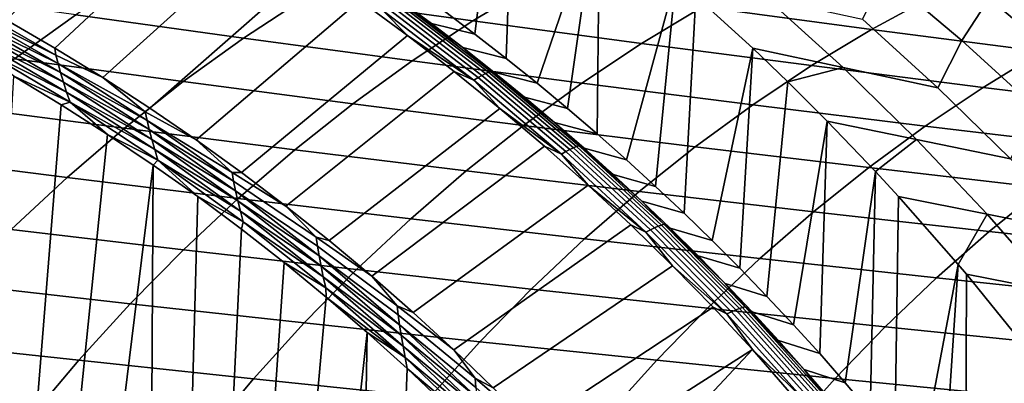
# Model space of a CAD drawing. Header units: metres. Extents: x -240 to 45, y -77 to 27.
# Tile 319 of 656: x -208.13 to -200.08, y 12.84 to 15.81. Entities that reach past the tile are written whole.
import ezdxf

# ---------------------------------------------------------------- set-up
doc = ezdxf.new("R2010")
doc.units = ezdxf.units.M
doc.layers.add('solid_102011X2', color=7, linetype='CONTINUOUS')

msp = doc.modelspace()

# ---------------------------------------------------------------- linework, layer by layer
at = {"layer": 'solid_102011X2'}
for points in [[(-204.407272, 15.694367, 272.254333), (-204.666916, 15.88958, 272.319061), (-204.207748, 17.307531, 272.20459)], [(-204.407272, 15.694367, 272.254333), (-204.207748, 17.307531, 272.20459), (-204.092224, 17.22201, 272.175781), (-204.151138, 15.495337, 272.19046)], [(-204.151138, 15.495337, 272.19046), (-204.092224, 17.22201, 272.175781), (-203.41687, 16.698343, 272.007385), (-203.898773, 15.292784, 272.127533)], [(-208.242416, 15.812327, 270.269623), (-206.982803, 17.023785, 271.50882), (-206.563629, 16.773819, 271.404327), (-207.843536, 15.580073, 270.170166)], [(-207.843536, 15.580073, 270.170166), (-206.563629, 16.773819, 271.404327), (-206.151459, 16.514629, 271.301544), (-207.451385, 15.338934, 270.072388)], [(-203.650558, 15.087124, 272.065643), (-203.898773, 15.292784, 272.127533), (-203.41687, 16.698343, 272.007385)], [(-203.650558, 15.087124, 272.065643), (-203.41687, 16.698343, 272.007385), (-203.386124, 16.673491, 271.999725), (-203.40654, 14.878345, 272.004822)], [(-203.40654, 14.878345, 272.004822), (-203.386124, 16.673491, 271.999725), (-202.763184, 16.150146, 271.844391), (-203.16626, 14.666097, 271.944885)], [(-207.451385, 15.338934, 270.072388), (-206.151459, 16.514629, 271.301544), (-205.74649, 16.246433, 271.200592), (-207.066147, 15.089117, 269.976349)], [(-200.422348, 15.641504, 276.599304), (-201.05397, 16.173641, 276.771057), (-200.863266, 16.494528, 278.541107), (-200.199738, 15.987178, 278.396454)], [(-203.916656, 16.107092, 308.350616), (-205.280441, 16.301247, 306.718262), (-205.795135, 15.994116, 307.10791), (-204.42337, 15.803974, 308.737457)], [(-199.575653, 15.460685, 278.223389), (-200.199738, 15.987178, 278.396454), (-199.975266, 16.299618, 280.174683), (-199.314194, 15.796618, 280.038086)], [(-207.066147, 15.089117, 269.976349), (-205.74649, 16.246433, 271.200592), (-205.348938, 15.969424, 271.101471), (-206.688034, 14.830832, 269.88208)], [(-205.795135, 15.994116, 307.10791), (-207.160553, 16.188711, 305.476318), (-207.673019, 15.852433, 305.860901), (-206.299652, 15.662288, 307.489868)], [(-202.92923, 14.450028, 271.885803), (-203.16626, 14.666097, 271.944885), (-202.763184, 16.150146, 271.844391)], [(-202.92923, 14.450028, 271.885803), (-202.763184, 16.150146, 271.844391), (-202.598495, 16.00514, 271.803345), (-202.695511, 14.230143, 271.827545)], [(-200.662033, 16.003504, 311.226044), (-202.036713, 16.192156, 309.591339), (-202.544495, 15.917516, 309.982513), (-201.161575, 15.732285, 311.614807)], [(-200.619659, 15.256742, 274.830292), (-201.236603, 15.817369, 274.993652), (-201.05397, 16.173641, 276.771057), (-200.422348, 15.641504, 276.599304)], [(-207.673019, 15.852433, 305.860901), (-209.040634, 16.046509, 304.22699), (-209.550018, 15.680904, 304.60553), (-208.174332, 15.491684, 306.237122)], [(-202.544495, 15.917516, 309.982513), (-203.916656, 16.107092, 308.350616), (-204.42337, 15.803974, 308.737457), (-203.043243, 15.618248, 310.366699)], [(-206.688034, 14.830832, 269.88208), (-205.348938, 15.969424, 271.101471), (-204.959015, 15.683822, 271.004242), (-206.317261, 14.564297, 269.789612)], [(-204.42337, 15.803974, 308.737457), (-205.795135, 15.994116, 307.10791), (-206.299652, 15.662288, 307.489868), (-204.920074, 15.476433, 309.116669)], [(-205.160965, 15.886417, 271.097473), (-204.959015, 15.683822, 271.004242), (-205.348938, 15.969424, 271.101471)], [(-205.06781, 15.943807, 271.225464), (-205.043747, 15.954816, 271.275055), (-204.296158, 15.382236, 271.088654), (-204.32074, 15.371791, 271.039215)], [(-205.043747, 15.954816, 271.275055), (-205.023697, 15.961478, 271.327087), (-204.275787, 15.388556, 271.140625), (-204.296158, 15.382236, 271.088654)], [(-205.023788, 15.975286, 271.384796), (-204.666916, 15.88958, 272.319061), (-204.407272, 15.694367, 272.254333), (-204.763153, 15.78215, 271.319824)], [(-205.023697, 15.961478, 271.327087), (-205.023788, 15.975286, 271.384796), (-204.763153, 15.78215, 271.319824)], [(-205.023697, 15.961478, 271.327087), (-204.763153, 15.78215, 271.319824), (-204.506027, 15.585267, 271.255707)], [(-204.275787, 15.388556, 271.140625), (-205.023697, 15.961478, 271.327087), (-204.506027, 15.585267, 271.255707)], [(-202.695511, 14.230143, 271.827545), (-202.598495, 16.00514, 271.803345), (-202.132248, 15.578482, 271.687103), (-202.46553, 14.006867, 271.770203)], [(-201.393341, 15.421064, 273.247101), (-202.132248, 15.578482, 271.687103), (-202.598495, 16.00514, 271.803345), (-202.017288, 15.987288, 273.407959)], [(-200.619659, 15.256742, 274.830292), (-201.393341, 15.421064, 273.247101), (-202.017288, 15.987288, 273.407959), (-201.236603, 15.817369, 274.993652)], [(-199.275818, 15.8191, 312.859711), (-200.662033, 16.003504, 311.226044), (-201.161575, 15.732285, 311.614807), (-199.766968, 15.551168, 313.246429)], [(-199.812561, 15.086656, 276.434174), (-200.422348, 15.641504, 276.599304), (-200.199738, 15.987178, 278.396454), (-199.575653, 15.460685, 278.223389)], [(-207.83493, 15.521397, 270.1297), (-208.584885, 15.949867, 270.316681), (-208.242416, 15.812327, 270.269623), (-207.843536, 15.580073, 270.170166)], [(-208.566055, 15.883618, 270.278503), (-208.584885, 15.949867, 270.316681), (-207.83493, 15.521397, 270.1297)], [(-207.817947, 15.453369, 270.09198), (-208.566055, 15.883618, 270.278503), (-207.83493, 15.521397, 270.1297)], [(-208.543655, 15.81214, 270.244904), (-208.566055, 15.883618, 270.278503), (-207.817947, 15.453369, 270.09198)], [(-205.160965, 15.886417, 271.097473), (-205.126801, 15.909394, 271.136108), (-204.381363, 15.339149, 270.950256), (-204.416611, 15.317356, 270.911865)], [(-204.416611, 15.317356, 270.911865), (-204.959015, 15.683822, 271.004242), (-205.160965, 15.886417, 271.097473)], [(-205.126801, 15.909394, 271.136108), (-205.095612, 15.928603, 271.178955), (-204.349258, 15.357369, 270.992859), (-204.381363, 15.339149, 270.950256)], [(-205.095612, 15.928603, 271.178955), (-205.06781, 15.943807, 271.225464), (-204.32074, 15.371791, 271.039215), (-204.349258, 15.357369, 270.992859)], [(-201.161575, 15.732285, 311.614807), (-202.544495, 15.917516, 309.982513), (-203.043243, 15.618248, 310.366699), (-201.652206, 15.436717, 311.996643)], [(-207.797546, 15.379955, 270.058868), (-208.543655, 15.81214, 270.244904), (-207.817947, 15.453369, 270.09198)], [(-208.518082, 15.736357, 270.21637), (-208.543655, 15.81214, 270.244904), (-207.797546, 15.379955, 270.058868)], [(-206.299652, 15.662288, 307.489868), (-207.673019, 15.852433, 305.860901), (-208.174332, 15.491684, 306.237122), (-206.793182, 15.306257, 307.863495)], [(-203.043243, 15.618248, 310.366699), (-204.42337, 15.803974, 308.737457), (-204.920074, 15.476433, 309.116669), (-203.53215, 15.294828, 310.743317)], [(-207.774094, 15.302108, 270.030884), (-208.518082, 15.736357, 270.21637), (-207.797546, 15.379955, 270.058868)], [(-208.489746, 15.657232, 270.193298), (-208.518082, 15.736357, 270.21637), (-207.774094, 15.302108, 270.030884)], [(-204.763153, 15.78215, 271.319824), (-204.407272, 15.694367, 272.254333), (-204.151138, 15.495337, 272.19046), (-204.506027, 15.585267, 271.255707)], [(-199.766968, 15.551168, 313.246429), (-201.161575, 15.732285, 311.614807), (-201.652206, 15.436717, 311.996643), (-200.24939, 15.259157, 313.626251)], [(-207.747986, 15.220822, 270.008331), (-208.489746, 15.657232, 270.193298), (-207.774094, 15.302108, 270.030884)], [(-208.459015, 15.575734, 270.175934), (-208.489746, 15.657232, 270.193298), (-207.747986, 15.220822, 270.008331)], [(-204.920074, 15.476433, 309.116669), (-206.299652, 15.662288, 307.489868), (-206.793182, 15.306257, 307.863495), (-205.406006, 15.124953, 309.48764)], [(-206.317261, 14.564297, 269.789612), (-204.959015, 15.683822, 271.004242), (-204.576889, 15.389842, 270.908966), (-205.95401, 14.289725, 269.699066)], [(-204.416611, 15.317356, 270.911865), (-204.576889, 15.389842, 270.908966), (-204.959015, 15.683822, 271.004242)], [(-200.025711, 14.674007, 274.673553), (-200.619659, 15.256742, 274.830292), (-200.422348, 15.641504, 276.599304), (-199.812561, 15.086656, 276.434174)], [(-207.719543, 15.137093, 269.991547), (-208.178604, 15.34988, 270.102783), (-208.459015, 15.575734, 270.175934)], [(-207.719543, 15.137093, 269.991547), (-208.459015, 15.575734, 270.175934), (-207.747986, 15.220822, 270.008331)], [(-207.83493, 15.521397, 270.1297), (-207.843536, 15.580073, 270.170166), (-207.451385, 15.338934, 270.072388)], [(-204.506027, 15.585267, 271.255707), (-204.151138, 15.495337, 272.19046), (-203.898773, 15.292784, 272.127533), (-204.252457, 15.384698, 271.192474)], [(-204.275787, 15.388556, 271.140625), (-204.506027, 15.585267, 271.255707), (-204.252457, 15.384698, 271.192474)], [(-201.652206, 15.436717, 311.996643), (-203.043243, 15.618248, 310.366699), (-203.53215, 15.294828, 310.743317), (-202.133209, 15.117264, 312.371002)], [(-202.239578, 13.780491, 271.713867), (-202.46553, 14.006867, 271.770203), (-202.132248, 15.578482, 271.687103)], [(-202.239578, 13.780491, 271.713867), (-202.132248, 15.578482, 271.687103), (-201.845673, 15.303728, 271.615631), (-202.017487, 13.550801, 271.658478)], [(-201.845673, 15.303728, 271.615631), (-202.132248, 15.578482, 271.687103), (-201.393341, 15.421064, 273.247101)], [(-198.360367, 15.373929, 314.875519), (-199.766968, 15.551168, 313.246429), (-200.24939, 15.259157, 313.626251), (-198.834457, 15.085345, 315.253601)], [(-206.793182, 15.306257, 307.863495), (-208.174332, 15.491684, 306.237122), (-208.663696, 15.107029, 306.604401), (-207.274994, 14.926579, 308.228241)], [(-207.817947, 15.453369, 270.09198), (-207.83493, 15.521397, 270.1297), (-207.451385, 15.338934, 270.072388), (-207.104141, 15.058923, 269.94751)], [(-203.53215, 15.294828, 310.743317), (-204.920074, 15.476433, 309.116669), (-205.406006, 15.124953, 309.48764), (-204.010468, 14.947734, 311.111755)], [(-207.089127, 14.989149, 269.910248), (-207.817947, 15.453369, 270.09198), (-207.104141, 15.058923, 269.94751)], [(-207.797546, 15.379955, 270.058868), (-207.817947, 15.453369, 270.09198), (-207.089127, 14.989149, 269.910248)], [(-205.95401, 14.289725, 269.699066), (-204.576889, 15.389842, 270.908966), (-204.202774, 15.087703, 270.815674), (-205.598465, 14.007328, 269.610413)], [(-204.416611, 15.317356, 270.911865), (-204.202774, 15.087703, 270.815674), (-204.576889, 15.389842, 270.908966)], [(-204.296158, 15.382236, 271.088654), (-204.275787, 15.388556, 271.140625), (-203.553955, 14.781067, 270.960632), (-203.574615, 14.775106, 270.908752)], [(-204.275787, 15.388556, 271.140625), (-204.252457, 15.384698, 271.192474), (-204.002487, 15.180508, 271.130157)], [(-204.275787, 15.388556, 271.140625), (-204.002487, 15.180508, 271.130157), (-203.75618, 14.972768, 271.068726)], [(-203.553955, 14.781067, 270.960632), (-204.275787, 15.388556, 271.140625), (-203.75618, 14.972768, 271.068726)], [(-200.24939, 15.259157, 313.626251), (-201.652206, 15.436717, 311.996643), (-202.133209, 15.117264, 312.371002), (-200.722321, 14.943527, 313.998627)], [(-200.792648, 14.832471, 273.09259), (-201.524826, 14.984099, 271.535645), (-201.845673, 15.303728, 271.615631), (-201.393341, 15.421064, 273.247101)], [(-200.025711, 14.674007, 274.673553), (-200.792648, 14.832471, 273.09259), (-201.393341, 15.421064, 273.247101), (-200.619659, 15.256742, 274.830292)], [(-208.338287, 12.656238, 270.142578), (-208.178604, 15.34988, 270.102783), (-207.79248, 15.116625, 270.0065), (-208.008453, 12.432991, 270.060364)], [(-207.719543, 15.137093, 269.991547), (-207.79248, 15.116625, 270.0065), (-208.178604, 15.34988, 270.102783)], [(-207.070862, 14.913836, 269.877686), (-207.797546, 15.379955, 270.058868), (-207.089127, 14.989149, 269.910248)], [(-207.774094, 15.302108, 270.030884), (-207.797546, 15.379955, 270.058868), (-207.070862, 14.913836, 269.877686)], [(-207.104141, 15.058923, 269.94751), (-207.451385, 15.338934, 270.072388), (-207.066147, 15.089117, 269.976349)], [(-204.416611, 15.317356, 270.911865), (-204.381363, 15.339149, 270.950256), (-203.661865, 14.734483, 270.770844), (-203.698166, 14.713936, 270.732727)], [(-203.698166, 14.713936, 270.732727), (-204.202774, 15.087703, 270.815674), (-204.416611, 15.317356, 270.911865)], [(-204.381363, 15.339149, 270.950256), (-204.349258, 15.357369, 270.992859), (-203.628906, 14.751659, 270.813263), (-203.661865, 14.734483, 270.770844)], [(-204.349258, 15.357369, 270.992859), (-204.32074, 15.371791, 271.039215), (-203.599701, 14.765257, 270.859406), (-203.628906, 14.751659, 270.813263)], [(-204.32074, 15.371791, 271.039215), (-204.296158, 15.382236, 271.088654), (-203.574615, 14.775106, 270.908752), (-203.599701, 14.765257, 270.859406)], [(-204.252457, 15.384698, 271.192474), (-203.898773, 15.292784, 272.127533), (-203.650558, 15.087124, 272.065643), (-204.002487, 15.180508, 271.130157)], [(-207.049667, 14.833964, 269.85025), (-207.774094, 15.302108, 270.030884), (-207.070862, 14.913836, 269.877686)], [(-207.747986, 15.220822, 270.008331), (-207.774094, 15.302108, 270.030884), (-207.049667, 14.833964, 269.85025)], [(-205.406006, 15.124953, 309.48764), (-206.793182, 15.306257, 307.863495), (-207.274994, 14.926579, 308.228241), (-205.880417, 14.750084, 309.849823)], [(-202.133209, 15.117264, 312.371002), (-203.53215, 15.294828, 310.743317), (-204.010468, 14.947734, 311.111755), (-202.60379, 14.774399, 312.737244)], [(-202.017487, 13.550801, 271.658478), (-201.845673, 15.303728, 271.615631), (-201.524826, 14.984099, 271.535645), (-201.79953, 13.318215, 271.604126)], [(-198.834457, 15.085345, 315.253601), (-200.24939, 15.259157, 313.626251), (-200.722321, 14.943527, 313.998627), (-199.299225, 14.773405, 315.624268)], [(-207.02594, 14.75056, 269.828308), (-207.747986, 15.220822, 270.008331), (-207.049667, 14.833964, 269.85025)], [(-207.719543, 15.137093, 269.991547), (-207.747986, 15.220822, 270.008331), (-207.02594, 14.75056, 269.828308)], [(-204.002487, 15.180508, 271.130157), (-203.650558, 15.087124, 272.065643), (-203.40654, 14.878345, 272.004822), (-203.75618, 14.972768, 271.068726)], [(-207.274994, 14.926579, 308.228241), (-208.663696, 15.107029, 306.604401), (-209.140381, 14.699076, 306.962128), (-207.744354, 14.523852, 308.583557)], [(-208.008453, 12.432991, 270.060364), (-207.79248, 15.116625, 270.0065), (-207.413071, 14.874858, 269.911896), (-207.684723, 12.201042, 269.979645)], [(-207.719543, 15.137093, 269.991547), (-207.413071, 14.874858, 269.911896), (-207.79248, 15.116625, 270.0065)], [(-206.999954, 14.66464, 269.812134), (-207.413071, 14.874858, 269.911896), (-207.719543, 15.137093, 269.991547)], [(-206.999954, 14.66464, 269.812134), (-207.719543, 15.137093, 269.991547), (-207.02594, 14.75056, 269.828308)], [(-207.104141, 15.058923, 269.94751), (-207.066147, 15.089117, 269.976349), (-206.688034, 14.830832, 269.88208)], [(-204.010468, 14.947734, 311.111755), (-205.406006, 15.124953, 309.48764), (-205.880417, 14.750084, 309.849823), (-204.477463, 14.577506, 311.471497)], [(-205.598465, 14.007328, 269.610413), (-204.202774, 15.087703, 270.815674), (-203.836853, 14.777629, 270.724457), (-205.250824, 13.717326, 269.523743)], [(-203.698166, 14.713936, 270.732727), (-203.836853, 14.777629, 270.724457), (-204.202774, 15.087703, 270.815674)], [(-200.722321, 14.943527, 313.998627), (-202.133209, 15.117264, 312.371002), (-202.60379, 14.774399, 312.737244), (-201.185043, 14.604745, 314.362946)], [(-207.089127, 14.989149, 269.910248), (-207.104141, 15.058923, 269.94751), (-206.688034, 14.830832, 269.88208), (-206.39415, 14.563128, 269.770477)], [(-206.381241, 14.49165, 269.733765), (-207.089127, 14.989149, 269.910248), (-206.39415, 14.563128, 269.770477)], [(-207.070862, 14.913836, 269.877686), (-207.089127, 14.989149, 269.910248), (-206.381241, 14.49165, 269.733765)], [(-205.880417, 14.750084, 309.849823), (-207.274994, 14.926579, 308.228241), (-207.744354, 14.523852, 308.583557), (-206.34256, 14.352416, 310.202667)], [(-206.365234, 14.41448, 269.701752), (-207.070862, 14.913836, 269.877686), (-206.381241, 14.49165, 269.733765)], [(-207.049667, 14.833964, 269.85025), (-207.070862, 14.913836, 269.877686), (-206.365234, 14.41448, 269.701752)], [(-202.60379, 14.774399, 312.737244), (-204.010468, 14.947734, 311.111755), (-204.477463, 14.577506, 311.471497), (-203.063248, 14.408653, 313.094818)], [(-203.75618, 14.972768, 271.068726), (-203.40654, 14.878345, 272.004822), (-203.16626, 14.666097, 271.944885), (-203.513596, 14.761543, 271.00824)], [(-203.553955, 14.781067, 270.960632), (-203.75618, 14.972768, 271.068726), (-203.513596, 14.761543, 271.00824)], [(-201.586044, 13.083139, 271.550903), (-201.79953, 13.318215, 271.604126), (-201.524826, 14.984099, 271.535645)], [(-201.586044, 13.083139, 271.550903), (-201.524826, 14.984099, 271.535645), (-201.129608, 14.571654, 271.437103), (-201.376923, 12.845433, 271.498779)], [(-201.129608, 14.571654, 271.437103), (-201.524826, 14.984099, 271.535645), (-200.792648, 14.832471, 273.09259)], [(-199.299225, 14.773405, 315.624268), (-200.722321, 14.943527, 313.998627), (-201.185043, 14.604745, 314.362946), (-199.753967, 14.438571, 315.986938)], [(-207.684723, 12.201042, 269.979645), (-207.413071, 14.874858, 269.911896), (-207.040588, 14.624784, 269.819031), (-207.367477, 11.960715, 269.900543)], [(-206.999954, 14.66464, 269.812134), (-207.040588, 14.624784, 269.819031), (-207.413071, 14.874858, 269.911896)], [(-206.346466, 14.33263, 269.674927), (-207.049667, 14.833964, 269.85025), (-206.365234, 14.41448, 269.701752)], [(-207.02594, 14.75056, 269.828308), (-207.049667, 14.833964, 269.85025), (-206.346466, 14.33263, 269.674927)], [(-206.39415, 14.563128, 269.770477), (-206.688034, 14.830832, 269.88208), (-206.317261, 14.564297, 269.789612)], [(-200.216034, 14.222453, 272.944733), (-200.941956, 14.368145, 271.39032), (-201.129608, 14.571654, 271.437103), (-200.792648, 14.832471, 273.09259)], [(-199.455505, 14.070107, 274.523682), (-200.216034, 14.222453, 272.944733), (-200.792648, 14.832471, 273.09259), (-200.025711, 14.674007, 274.673553)], [(-206.325272, 14.247155, 269.653625), (-207.02594, 14.75056, 269.828308), (-206.346466, 14.33263, 269.674927)], [(-206.999954, 14.66464, 269.812134), (-207.02594, 14.75056, 269.828308), (-206.325272, 14.247155, 269.653625)], [(-204.477463, 14.577506, 311.471497), (-205.880417, 14.750084, 309.849823), (-206.34256, 14.352416, 310.202667), (-204.932419, 14.184727, 311.82196)], [(-205.250824, 13.717326, 269.523743), (-203.836853, 14.777629, 270.724457), (-203.479263, 14.459837, 270.635284), (-204.911224, 13.419936, 269.439056)], [(-203.698166, 14.713936, 270.732727), (-203.479263, 14.459837, 270.635284), (-203.836853, 14.777629, 270.724457)], [(-203.661865, 14.734483, 270.770844), (-203.628906, 14.751659, 270.813263), (-202.936295, 14.112431, 270.640564), (-202.970078, 14.09635, 270.598358)], [(-203.628906, 14.751659, 270.813263), (-203.599701, 14.765257, 270.859406), (-202.906433, 14.125162, 270.686554), (-202.936295, 14.112431, 270.640564)], [(-203.599701, 14.765257, 270.859406), (-203.574615, 14.775106, 270.908752), (-202.880875, 14.134386, 270.735779), (-202.906433, 14.125162, 270.686554)], [(-203.574615, 14.775106, 270.908752), (-203.553955, 14.781067, 270.960632), (-202.859924, 14.139968, 270.787567), (-202.880875, 14.134386, 270.735779)], [(-203.553955, 14.781067, 270.960632), (-203.513596, 14.761543, 271.00824), (-203.274765, 14.546899, 270.9487)], [(-203.553955, 14.781067, 270.960632), (-203.274765, 14.546899, 270.9487), (-203.039749, 14.328903, 270.890106)], [(-202.859924, 14.139968, 270.787567), (-203.553955, 14.781067, 270.960632), (-203.039749, 14.328903, 270.890106)], [(-203.513596, 14.761543, 271.00824), (-203.16626, 14.666097, 271.944885), (-202.92923, 14.450028, 271.885803), (-203.274765, 14.546899, 270.9487)], [(-201.185043, 14.604745, 314.362946), (-202.60379, 14.774399, 312.737244), (-203.063248, 14.408653, 313.094818), (-201.63681, 14.243336, 314.718689)], [(-207.744354, 14.523852, 308.583557), (-209.140381, 14.699076, 306.962128), (-209.603638, 14.268436, 307.309784), (-208.2005, 14.098681, 308.928894)], [(-206.999954, 14.66464, 269.812134), (-206.675232, 14.366617, 269.727936), (-207.040588, 14.624784, 269.819031)], [(-206.30191, 14.159098, 269.638092), (-206.675232, 14.366617, 269.727936), (-206.999954, 14.66464, 269.812134)], [(-206.30191, 14.159098, 269.638092), (-206.999954, 14.66464, 269.812134), (-206.325272, 14.247155, 269.653625)], [(-203.698166, 14.713936, 270.732727), (-203.661865, 14.734483, 270.770844), (-202.970078, 14.09635, 270.598358), (-203.007355, 14.077113, 270.560486)], [(-203.007355, 14.077113, 270.560486), (-203.479263, 14.459837, 270.635284), (-203.698166, 14.713936, 270.732727)], [(-207.056763, 11.712043, 269.823059), (-207.367477, 11.960715, 269.900543), (-207.040588, 14.624784, 269.819031)], [(-207.056763, 11.712043, 269.823059), (-207.040588, 14.624784, 269.819031), (-206.675232, 14.366617, 269.727936), (-206.752945, 11.455374, 269.747314)], [(-199.753967, 14.438571, 315.986938), (-201.185043, 14.604745, 314.362946), (-201.63681, 14.243336, 314.718689), (-200.197968, 14.081361, 316.341034)], [(-206.34256, 14.352416, 310.202667), (-207.744354, 14.523852, 308.583557), (-208.2005, 14.098681, 308.928894), (-206.791733, 13.932545, 310.545593)], [(-206.39415, 14.563128, 269.770477), (-206.317261, 14.564297, 269.789612), (-205.95401, 14.289725, 269.699066)], [(-206.381241, 14.49165, 269.733765), (-206.39415, 14.563128, 269.770477), (-205.95401, 14.289725, 269.699066), (-205.706573, 14.034719, 269.59906)], [(-203.063248, 14.408653, 313.094818), (-204.477463, 14.577506, 311.471497), (-204.932419, 14.184727, 311.82196), (-203.510849, 14.020605, 313.443176)], [(-203.274765, 14.546899, 270.9487), (-202.92923, 14.450028, 271.885803), (-202.695511, 14.230143, 271.827545), (-203.039749, 14.328903, 270.890106)], [(-201.171936, 12.604892, 271.447662), (-201.376923, 12.845433, 271.498779), (-201.129608, 14.571654, 271.437103)], [(-201.171936, 12.604892, 271.447662), (-201.129608, 14.571654, 271.437103), (-200.941956, 14.368145, 271.39032), (-200.970886, 12.361357, 271.397522)], [(-206.365234, 14.41448, 269.701752), (-206.381241, 14.49165, 269.733765), (-205.706573, 14.034719, 269.59906), (-205.695892, 13.961577, 269.562897)], [(-204.911224, 13.419936, 269.439056), (-203.479263, 14.459837, 270.635284), (-203.130173, 14.134543, 270.548248), (-204.579834, 13.11539, 269.356445)], [(-203.007355, 14.077113, 270.560486), (-203.130173, 14.134543, 270.548248), (-203.479263, 14.459837, 270.635284)], [(-198.309952, 14.275675, 317.607697), (-199.753967, 14.438571, 315.986938), (-200.197968, 14.081361, 316.341034), (-198.746078, 13.922539, 317.960388)], [(-204.932419, 14.184727, 311.82196), (-206.34256, 14.352416, 310.202667), (-206.791733, 13.932545, 310.545593), (-205.374603, 13.769984, 312.162598)], [(-206.752945, 11.455374, 269.747314), (-206.675232, 14.366617, 269.727936), (-206.3172, 14.100568, 269.638672), (-206.45607, 11.190738, 269.673309)], [(-206.30191, 14.159098, 269.638092), (-206.3172, 14.100568, 269.638672), (-206.675232, 14.366617, 269.727936)], [(-205.682312, 13.882598, 269.531494), (-206.365234, 14.41448, 269.701752), (-205.695892, 13.961577, 269.562897)], [(-206.346466, 14.33263, 269.674927), (-206.365234, 14.41448, 269.701752), (-205.682312, 13.882598, 269.531494)], [(-201.63681, 14.243336, 314.718689), (-203.063248, 14.408653, 313.094818), (-203.510849, 14.020605, 313.443176), (-202.07695, 13.859868, 315.065247)], [(-200.970886, 12.361357, 271.397522), (-200.941956, 14.368145, 271.39032), (-200.452194, 13.811691, 271.268219), (-200.773834, 12.114888, 271.348389)], [(-200.452194, 13.811691, 271.268219), (-200.941956, 14.368145, 271.39032), (-200.216034, 14.222453, 272.944733)], [(-205.666122, 13.79882, 269.50531), (-206.346466, 14.33263, 269.674927), (-205.682312, 13.882598, 269.531494)], [(-206.325272, 14.247155, 269.653625), (-206.346466, 14.33263, 269.674927), (-205.666122, 13.79882, 269.50531)], [(-205.706573, 14.034719, 269.59906), (-205.95401, 14.289725, 269.699066), (-205.598465, 14.007328, 269.610413)], [(-203.039749, 14.328903, 270.890106), (-202.695511, 14.230143, 271.827545), (-202.46553, 14.006867, 271.770203), (-202.808594, 14.107625, 270.832458)], [(-202.859924, 14.139968, 270.787567), (-203.039749, 14.328903, 270.890106), (-202.808594, 14.107625, 270.832458)], [(-205.647629, 13.711328, 269.48468), (-206.325272, 14.247155, 269.653625), (-205.666122, 13.79882, 269.50531)], [(-206.30191, 14.159098, 269.638092), (-206.325272, 14.247155, 269.653625), (-205.647629, 13.711328, 269.48468)], [(-203.510849, 14.020605, 313.443176), (-204.932419, 14.184727, 311.82196), (-205.374603, 13.769984, 312.162598), (-203.945923, 13.610831, 313.781799)], [(-200.197968, 14.081361, 316.341034), (-201.63681, 14.243336, 314.718689), (-202.07695, 13.859868, 315.065247), (-200.630539, 13.702337, 316.686035)], [(-199.664246, 13.591979, 272.80368), (-200.384598, 13.731833, 271.251343), (-200.452194, 13.811691, 271.268219), (-200.216034, 14.222453, 272.944733)], [(-198.909866, 13.446001, 274.38089), (-199.664246, 13.591979, 272.80368), (-200.216034, 14.222453, 272.944733), (-199.455505, 14.070107, 274.523682)], [(-206.791733, 13.932545, 310.545593), (-208.2005, 14.098681, 308.928894), (-208.642746, 13.651731, 309.263702), (-207.227234, 13.491125, 310.878052)], [(-206.45607, 11.190738, 269.673309), (-206.3172, 14.100568, 269.638672), (-205.96666, 13.826847, 269.55127), (-206.166504, 10.918516, 269.601105)], [(-206.30191, 14.159098, 269.638092), (-205.62706, 13.621186, 269.469849), (-205.96666, 13.826847, 269.55127), (-206.3172, 14.100568, 269.638672)], [(-205.62706, 13.621186, 269.469849), (-206.30191, 14.159098, 269.638092), (-205.647629, 13.711328, 269.48468)], [(-204.579834, 13.11539, 269.356445), (-203.130173, 14.134543, 270.548248), (-202.789734, 13.801968, 270.463379), (-204.256775, 12.803915, 269.275879)], [(-203.007355, 14.077113, 270.560486), (-202.789734, 13.801968, 270.463379), (-203.130173, 14.134543, 270.548248)], [(-202.970078, 14.09635, 270.598358), (-202.936295, 14.112431, 270.640564), (-202.273163, 13.44069, 270.475189), (-202.307724, 13.425756, 270.433197)], [(-202.936295, 14.112431, 270.640564), (-202.906433, 14.125162, 270.686554), (-202.242691, 13.452515, 270.521057), (-202.273163, 13.44069, 270.475189)], [(-202.906433, 14.125162, 270.686554), (-202.880875, 14.134386, 270.735779), (-202.21669, 13.461083, 270.57016), (-202.242691, 13.452515, 270.521057)], [(-202.880875, 14.134386, 270.735779), (-202.859924, 14.139968, 270.787567), (-202.195465, 13.466269, 270.621887), (-202.21669, 13.461083, 270.57016)], [(-202.859924, 14.139968, 270.787567), (-202.808594, 14.107625, 270.832458), (-202.581345, 13.883128, 270.775787)], [(-202.859924, 14.139968, 270.787567), (-202.581345, 13.883128, 270.775787), (-202.358017, 13.65548, 270.720093)], [(-202.195465, 13.466269, 270.621887), (-202.859924, 14.139968, 270.787567), (-202.358017, 13.65548, 270.720093)], [(-202.808594, 14.107625, 270.832458), (-202.46553, 14.006867, 271.770203), (-202.239578, 13.780491, 271.713867), (-202.581345, 13.883128, 270.775787)], [(-205.706573, 14.034719, 269.59906), (-205.598465, 14.007328, 269.610413), (-205.250824, 13.717326, 269.523743)], [(-205.695892, 13.961577, 269.562897), (-205.706573, 14.034719, 269.59906), (-205.250824, 13.717326, 269.523743), (-205.04306, 13.474418, 269.433624)], [(-202.07695, 13.859868, 315.065247), (-203.510849, 14.020605, 313.443176), (-203.945923, 13.610831, 313.781799), (-202.504761, 13.454915, 315.4021)], [(-203.007355, 14.077113, 270.560486), (-202.970078, 14.09635, 270.598358), (-202.307724, 13.425756, 270.433197), (-202.345932, 13.407891, 270.395569)], [(-202.345932, 13.407891, 270.395569), (-202.789734, 13.801968, 270.463379), (-203.007355, 14.077113, 270.560486)], [(-198.746078, 13.922539, 317.960388), (-200.197968, 14.081361, 316.341034), (-200.630539, 13.702337, 316.686035), (-199.170975, 13.547831, 318.304016)], [(-205.682312, 13.882598, 269.531494), (-205.695892, 13.961577, 269.562897), (-205.04306, 13.474418, 269.433624), (-205.03476, 13.39967, 269.398041)], [(-205.374603, 13.769984, 312.162598), (-206.791733, 13.932545, 310.545593), (-207.227234, 13.491125, 310.878052), (-205.803329, 13.333925, 312.492859)], [(-205.023743, 13.31894, 269.367279), (-205.682312, 13.882598, 269.531494), (-205.03476, 13.39967, 269.398041)], [(-205.666122, 13.79882, 269.50531), (-205.682312, 13.882598, 269.531494), (-205.023743, 13.31894, 269.367279)], [(-202.581345, 13.883128, 270.775787), (-202.239578, 13.780491, 271.713867), (-202.017487, 13.550801, 271.658478), (-202.358017, 13.65548, 270.720093)], [(-200.630539, 13.702337, 316.686035), (-202.07695, 13.859868, 315.065247), (-202.504761, 13.454915, 315.4021), (-201.050995, 13.302064, 317.021362)], [(-206.166504, 10.918516, 269.601105), (-205.96666, 13.826847, 269.55127), (-205.62381, 13.545664, 269.46579), (-205.884277, 10.638748, 269.530731)], [(-205.62706, 13.621186, 269.469849), (-205.62381, 13.545664, 269.46579), (-205.96666, 13.826847, 269.55127)], [(-205.010284, 13.233299, 269.341797), (-205.666122, 13.79882, 269.50531), (-205.023743, 13.31894, 269.367279)], [(-205.647629, 13.711328, 269.48468), (-205.666122, 13.79882, 269.50531), (-205.010284, 13.233299, 269.341797)], [(-204.256775, 12.803915, 269.275879), (-202.789734, 13.801968, 270.463379), (-202.458069, 13.46234, 270.380676), (-203.9422, 12.485736, 269.197449)], [(-202.345932, 13.407891, 270.395569), (-202.458069, 13.46234, 270.380676), (-202.789734, 13.801968, 270.463379)], [(-200.580872, 11.865609, 271.300293), (-200.773834, 12.114888, 271.348389), (-200.452194, 13.811691, 271.268219)], [(-200.580872, 11.865609, 271.300293), (-200.452194, 13.811691, 271.268219), (-200.384598, 13.731833, 271.251343), (-200.391983, 11.613494, 271.253204)], [(-203.945923, 13.610831, 313.781799), (-205.374603, 13.769984, 312.162598), (-205.803329, 13.333925, 312.492859), (-204.367767, 13.179973, 314.110107)], [(-204.994659, 13.143856, 269.321869), (-205.647629, 13.711328, 269.48468), (-205.010284, 13.233299, 269.341797)], [(-205.62706, 13.621186, 269.469849), (-205.647629, 13.711328, 269.48468), (-204.994659, 13.143856, 269.321869)], [(-205.04306, 13.474418, 269.433624), (-205.250824, 13.717326, 269.523743), (-204.911224, 13.419936, 269.439056)], [(-199.170975, 13.547831, 318.304016), (-200.630539, 13.702337, 316.686035), (-201.050995, 13.302064, 317.021362), (-199.583984, 13.152109, 318.638031)], [(-200.391983, 11.613494, 271.253204), (-200.384598, 13.731833, 271.251343), (-199.853058, 13.075579, 271.118835), (-200.207138, 11.358498, 271.207123)], [(-199.853058, 13.075579, 271.118835), (-200.384598, 13.731833, 271.251343), (-199.664246, 13.591979, 272.80368)], [(-207.227234, 13.491125, 310.878052), (-208.642746, 13.651731, 309.263702), (-209.070419, 13.183702, 309.587463), (-207.648392, 13.028848, 311.199615)], [(-204.977066, 13.051706, 269.30777), (-205.62381, 13.545664, 269.46579), (-205.62706, 13.621186, 269.469849)], [(-204.977066, 13.051706, 269.30777), (-205.62706, 13.621186, 269.469849), (-204.994659, 13.143856, 269.321869)], [(-202.358017, 13.65548, 270.720093), (-202.017487, 13.550801, 271.658478), (-201.79953, 13.318215, 271.604126), (-202.138687, 13.424748, 270.665405)], [(-202.195465, 13.466269, 270.621887), (-202.358017, 13.65548, 270.720093), (-202.138687, 13.424748, 270.665405)], [(-205.884277, 10.638748, 269.530731), (-205.62381, 13.545664, 269.46579), (-205.288773, 13.257236, 269.382263), (-205.609726, 10.351814, 269.46228)], [(-204.977066, 13.051706, 269.30777), (-205.288773, 13.257236, 269.382263), (-205.62381, 13.545664, 269.46579)], [(-202.504761, 13.454915, 315.4021), (-203.945923, 13.610831, 313.781799), (-204.367767, 13.179973, 314.110107), (-202.919586, 13.029106, 315.728729)], [(-205.803329, 13.333925, 312.492859), (-207.227234, 13.491125, 310.878052), (-207.648392, 13.028848, 311.199615), (-206.217972, 12.877232, 312.812286)], [(-205.04306, 13.474418, 269.433624), (-204.911224, 13.419936, 269.439056), (-204.579834, 13.11539, 269.356445)], [(-205.03476, 13.39967, 269.398041), (-205.04306, 13.474418, 269.433624), (-204.579834, 13.11539, 269.356445), (-204.405228, 12.883142, 269.274597)], [(-203.9422, 12.485736, 269.197449), (-202.458069, 13.46234, 270.380676), (-202.13533, 13.115883, 270.300171), (-203.636246, 12.161078, 269.121185)], [(-201.050995, 13.302064, 317.021362), (-202.504761, 13.454915, 315.4021), (-202.919586, 13.029106, 315.728729), (-201.458679, 12.881166, 317.346497)], [(-202.345932, 13.407891, 270.395569), (-202.13533, 13.115883, 270.300171), (-202.458069, 13.46234, 270.380676)], [(-202.242691, 13.452515, 270.521057), (-202.21669, 13.461083, 270.57016), (-201.583755, 12.756451, 270.412323), (-201.610184, 12.748566, 270.363342)], [(-202.21669, 13.461083, 270.57016), (-202.195465, 13.466269, 270.621887), (-201.562286, 12.761223, 270.46402), (-201.583755, 12.756451, 270.412323)], [(-202.195465, 13.466269, 270.621887), (-202.138687, 13.424748, 270.665405), (-201.92337, 13.191003, 270.611725)], [(-202.195465, 13.466269, 270.621887), (-201.92337, 13.191003, 270.611725), (-201.712112, 12.954312, 270.559052)], [(-201.562286, 12.761223, 270.46402), (-202.195465, 13.466269, 270.621887), (-201.712112, 12.954312, 270.559052)], [(-205.023743, 13.31894, 269.367279), (-205.03476, 13.39967, 269.398041), (-204.405228, 12.883142, 269.274597), (-204.399445, 12.806856, 269.239624)], [(-202.345932, 13.407891, 270.395569), (-202.307724, 13.425756, 270.433197), (-201.676514, 12.723947, 270.275818), (-201.715591, 12.707514, 270.238403)], [(-201.715591, 12.707514, 270.238403), (-202.13533, 13.115883, 270.300171), (-202.345932, 13.407891, 270.395569)], [(-202.307724, 13.425756, 270.433197), (-202.273163, 13.44069, 270.475189), (-201.64122, 12.737686, 270.317627), (-201.676514, 12.723947, 270.275818)], [(-202.273163, 13.44069, 270.475189), (-202.242691, 13.452515, 270.521057), (-201.610184, 12.748566, 270.363342), (-201.64122, 12.737686, 270.317627)], [(-202.138687, 13.424748, 270.665405), (-201.79953, 13.318215, 271.604126), (-201.586044, 13.083139, 271.550903), (-201.92337, 13.191003, 270.611725)], [(-204.367767, 13.179973, 314.110107), (-205.803329, 13.333925, 312.492859), (-206.217972, 12.877232, 312.812286), (-204.775757, 12.728702, 314.427643)], [(-204.391144, 12.724453, 269.209564), (-205.023743, 13.31894, 269.367279), (-204.399445, 12.806856, 269.239624)], [(-205.010284, 13.233299, 269.341797), (-205.023743, 13.31894, 269.367279), (-204.391144, 12.724453, 269.209564)], [(-199.583984, 13.152109, 318.638031), (-201.050995, 13.302064, 317.021362), (-201.458679, 12.881166, 317.346497), (-199.984467, 12.735992, 318.961914)], [(-205.342896, 10.057777, 269.395752), (-205.609726, 10.351814, 269.46228), (-205.288773, 13.257236, 269.382263)], [(-205.342896, 10.057777, 269.395752), (-205.288773, 13.257236, 269.382263), (-204.961731, 12.961779, 269.30072), (-205.084061, 9.756983, 269.331238)], [(-204.977066, 13.051706, 269.30777), (-204.961731, 12.961779, 269.30072), (-205.288773, 13.257236, 269.382263)], [(-204.380585, 12.63703, 269.184784), (-205.010284, 13.233299, 269.341797), (-204.391144, 12.724453, 269.209564)], [(-204.994659, 13.143856, 269.321869), (-205.010284, 13.233299, 269.341797), (-204.380585, 12.63703, 269.184784)], [(-207.648392, 13.028848, 311.199615), (-209.070419, 13.183702, 309.587463), (-209.482834, 12.695299, 309.899689), (-208.054565, 12.546412, 311.509705)], [(-204.367981, 12.545725, 269.165619), (-204.994659, 13.143856, 269.321869), (-204.380585, 12.63703, 269.184784)], [(-204.977066, 13.051706, 269.30777), (-204.994659, 13.143856, 269.321869), (-204.367981, 12.545725, 269.165619)], [(-202.919586, 13.029106, 315.728729), (-204.367767, 13.179973, 314.110107), (-204.775757, 12.728702, 314.427643), (-203.320786, 12.583108, 316.044617)], [(-201.92337, 13.191003, 270.611725), (-201.586044, 13.083139, 271.550903), (-201.376923, 12.845433, 271.498779), (-201.712112, 12.954312, 270.559052)], [(-204.353531, 12.451653, 269.152313), (-204.961731, 12.961779, 269.30072), (-204.977066, 13.051706, 269.30777)], [(-204.353531, 12.451653, 269.152313), (-204.977066, 13.051706, 269.30777), (-204.367981, 12.545725, 269.165619)], [(-204.405228, 12.883142, 269.274597), (-204.579834, 13.11539, 269.356445), (-204.256775, 12.803915, 269.275879)], [(-203.33905, 11.830168, 269.047058), (-203.636246, 12.161078, 269.121185), (-202.13533, 13.115883, 270.300171)], [(-203.05072, 11.493219, 268.975189), (-203.33905, 11.830168, 269.047058), (-202.13533, 13.115883, 270.300171), (-201.517151, 12.403431, 270.146057)], [(-201.715591, 12.707514, 270.238403), (-201.517151, 12.403431, 270.146057), (-202.13533, 13.115883, 270.300171)], [(-200.026642, 11.101123, 271.162109), (-200.207138, 11.358498, 271.207123), (-199.853058, 13.075579, 271.118835)], [(-206.217972, 12.877232, 312.812286), (-207.648392, 13.028848, 311.199615), (-208.054565, 12.546412, 311.509705), (-206.617844, 12.400592, 313.120331)], [(-201.458679, 12.881166, 317.346497), (-202.919586, 13.029106, 315.728729), (-203.320786, 12.583108, 316.044617), (-201.852982, 12.440301, 317.66098)], [(-205.084061, 9.756983, 269.331238), (-204.961731, 12.961779, 269.30072), (-204.642792, 12.65951, 269.221191), (-204.833298, 9.449541, 269.268707)], [(-204.353531, 12.451653, 269.152313), (-204.642792, 12.65951, 269.221191), (-204.961731, 12.961779, 269.30072)], [(-201.712112, 12.954312, 270.559052), (-201.376923, 12.845433, 271.498779), (-201.171936, 12.604892, 271.447662), (-201.504959, 12.714747, 270.507385)], [(-201.562286, 12.761223, 270.46402), (-201.712112, 12.954312, 270.559052), (-201.504959, 12.714747, 270.507385)], [(-208.706604, 12.851949, 270.240601), (-208.053131, 12.423919, 270.077667), (-208.059921, 12.41079, 270.086945), (-208.712723, 12.838381, 270.249695)], [(-208.69928, 12.866408, 270.234131), (-208.04509, 12.437909, 270.071045), (-208.053131, 12.423919, 270.077667), (-208.706604, 12.851949, 270.240601)], [(-208.69928, 12.866408, 270.234131), (-208.338287, 12.656238, 270.142578), (-208.04509, 12.437909, 270.071045)], [(-204.775757, 12.728702, 314.427643), (-206.217972, 12.877232, 312.812286), (-206.617844, 12.400592, 313.120331), (-205.16922, 12.257699, 314.733887)], [(-204.405228, 12.883142, 269.274597), (-204.256775, 12.803915, 269.275879), (-203.9422, 12.485736, 269.197449)], [(-204.399445, 12.806856, 269.239624), (-204.405228, 12.883142, 269.274597), (-203.9422, 12.485736, 269.197449), (-203.794724, 12.261895, 269.122375)], [(-199.984467, 12.735992, 318.961914), (-201.458679, 12.881166, 317.346497), (-201.852982, 12.440301, 317.66098), (-200.37178, 12.30013, 319.275177)]]:
    msp.add_3dface(points, dxfattribs=at)

doc.saveas('drawing.dxf')
